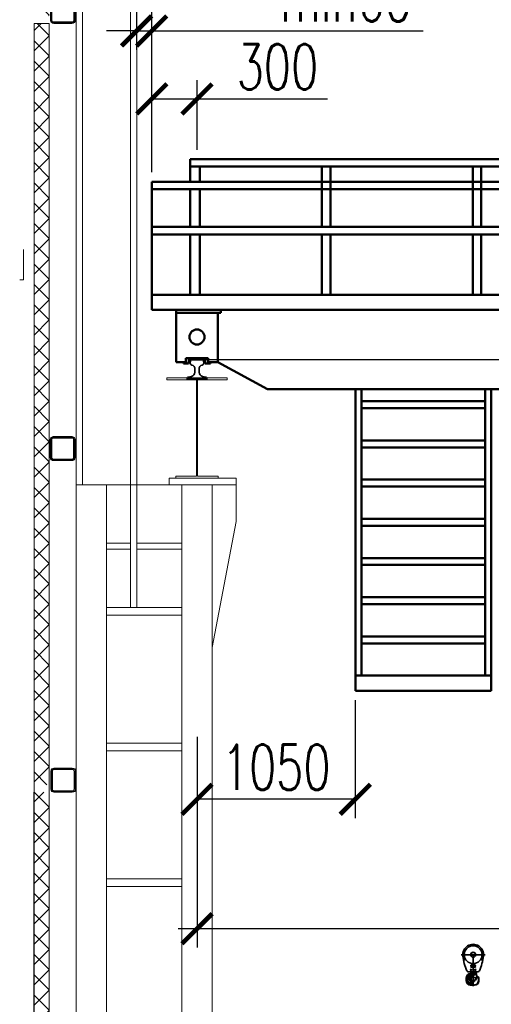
# Model space of a CAD drawing. Header units: millimetres. Extents: x 452087 to 582075, y 10891 to 81641.
# Tile 285 of 311: x 540506 to 543631, y 60629 to 67161. Entities that reach past the tile are written whole.
import ezdxf

# ---------------------------------------------------------------- set-up
doc = ezdxf.new("R2010")
doc.units = ezdxf.units.MM
doc.layers.get('Defpoints').update_dxf_attribs({"color": 8})
for name, color, linetype in [('АО_Размеры', 7, 'Continuous'), ('ОЗИМ_Размеры', 7, 'Continuous'), ('ОСК_металл', 2, 'Continuous')]:
    doc.layers.add(name, color=color, linetype=linetype)
for name, color, linetype, lineweight in [('ГТО-1_Бергштрих', 7, 'Continuous', 25), ('ОЗиМ', 5, 'Continuous', 35), ('ОЗиМ Линии', 7, 'Continuous', 25), ('ОЗиМ Металл', 1, 'Continuous', 50), ('ОЗиМ Размеры', 2, 'Continuous', 35)]:
    doc.layers.add(name, color=color, linetype=linetype, lineweight=lineweight)
doc.layers.add('ГТО-2_Оборудование_018', color=7, linetype='Continuous', lineweight=18, true_color=0x6b6b6b)
doc.styles.add('RomanS', font='romans.shx', dxfattribs={"width": 0.7})
doc.dimstyles.new('M200', dxfattribs={"dimscale": 200, "dimtxt": 3, "dimasz": 2, "dimexe": 1.25, "dimexo": 0.625, "dimtad": 3, "dimtoh": 1, "dimdec": 0, "dimtxsty": 'RomanS', "dimblk": 'ARCHTICK', "dimblk1": 'OBLIQUE', "dimblk2": 'ARCHTICK', "dimcen": 3, "dimclrt": 2, "dimaunit": 1, "dimadec": 4, "dimazin": 0, "dimtfac": 1, "dimtdec": 0, "dimtmove": 0, "dimatfit": 3, "dimfxl": 1, "dimtfill": 1, "dimarcsym": 0})
doc.dimstyles.new('MOSOBL 1-100 (мм)', dxfattribs={"dimscale": 100, "dimtxt": 3, "dimasz": 2, "dimexe": 1.25, "dimexo": 0.625, "dimtad": 1, "dimdec": 0, "dimzin": 9, "dimtxsty": 'RomanS', "dimblk": 'ARCHTICK', "dimcen": 2.5, "dimdle": 1.25, "dimclrd": 7, "dimclre": 7, "dimclrt": 2, "dimadec": 0, "dimazin": 0, "dimtfac": 1, "dimtdec": 0, "dimtmove": 1, "dimatfit": 3, "dimfxl": 1, "dimtfill": 1, "dimlwd": 25, "dimlwe": 25, "dimarcsym": 0})

# ---------------------------------------------------------------- blocks, each defined once
blk = doc.blocks.new('_ArchTick')
at = {"color": 0, "linetype": 'ByBlock', "const_width": 0.15}
blk.add_lwpolyline([(-0.5, -0.5), (0.5, 0.5)], dxfattribs=at)
blk = doc.blocks.new('*D689')
at = {"layer": 'Defpoints', "color": 0, "transparency": 16777216}
for p in [(544230.3, 67639.7, 0), (547587.9, 67639.7, 0), (541679.9, 64906.1, 0)]:
    blk.add_point(p, dxfattribs=at)
at = {"layer": 'ОЗиМ Размеры', "color": 0, "lineweight": -2, "transparency": 16777216}
for p, q in [((547525.4, 67639.7, 0), (544105.3, 67639.7, 0)), ((544230.3, 64906.1, 0), (544230.3, 67639.7, 0)), ((541742.4, 64906.1, 0), (544355.3, 64906.1, 0))]:
    blk.add_line(p, q, dxfattribs=at)
at = {"layer": 'ОЗиМ Размеры', "color": 0, "lineweight": -2, "transparency": 16777216, "xscale": 200, "yscale": 200, "zscale": 200}
for p, rotation in [((544230.3, 67639.7, 0), 90), ((544230.3, 64906.1, 0), 270)]:
    blk.add_blockref('_ArchTick', p, dxfattribs=dict(at, rotation=rotation))
at = {"layer": 'ОЗиМ Размеры', "color": 2, "transparency": 16777216, "insert": (544017.8, 66797, 0), "char_height": 300, "attachment_point": 5, "rotation": 90, "style": 'RomanS', "bg_fill": 3, "box_fill_scale": 1.1, "bg_fill_color": 256, "bg_fill_true_color": 13158600, "bg_fill_transparency": 0}
blk.add_mtext('2700', dxfattribs=at)
blk = doc.blocks.new('_Oblique')
at = {"color": 0, "linetype": 'ByBlock', "lineweight": -2}
blk.add_line((-0.5, -0.5), (0.5, 0.5), dxfattribs=at)
blk = doc.blocks.new('*D690')
at = {"layer": 'Defpoints', "color": 0, "transparency": 16777216}
for p in [(541679.9, 64906.1, 0), (544230.3, 64906.1, 0), (543631, 62709.7, 0)]:
    blk.add_point(p, dxfattribs=at)
at = {"layer": 'ОЗиМ Размеры', "color": 0, "lineweight": -2, "transparency": 16777216}
for p, q in [((541742.4, 64906.1, 0), (544355.3, 64906.1, 0)), ((544230.3, 62709.7, 0), (544230.3, 64906.1, 0)), ((543693.5, 62709.7, 0), (544355.3, 62709.7, 0))]:
    blk.add_line(p, q, dxfattribs=at)
at = {"layer": 'ОЗиМ Размеры', "color": 0, "lineweight": -2, "transparency": 16777216, "xscale": 200, "yscale": 200, "zscale": 200}
for p, rotation in [((544230.3, 64906.1, 0), 90), ((544230.3, 62709.7, 0), 270)]:
    blk.add_blockref('_ArchTick', p, dxfattribs=dict(at, rotation=rotation))
at = {"layer": 'ОЗиМ Размеры', "color": 2, "transparency": 16777216, "insert": (544017.8, 63807.9, 0), "char_height": 300, "attachment_point": 5, "rotation": 90, "style": 'RomanS', "bg_fill": 3, "box_fill_scale": 1.1, "bg_fill_color": 256, "bg_fill_true_color": 13158600, "bg_fill_transparency": 0}
blk.add_mtext('2200', dxfattribs=at)
blk = doc.blocks.new('*D693')
at = {"layer": 'Defpoints', "color": 0, "transparency": 16777216}
for p in [(542729.9, 62709.7, 0), (541681.3, 62467, 0), (541681.3, 61989.3, 0)]:
    blk.add_point(p, dxfattribs=at)
at = {"layer": 'ОЗиМ Размеры', "color": 0, "lineweight": -2, "transparency": 16777216}
for p, q in [((542729.9, 62647.2, 0), (542729.9, 61864.3, 0)), ((541681.3, 62404.5, 0), (541681.3, 61864.3, 0)), ((542729.9, 61989.3, 0), (541681.3, 61989.3, 0))]:
    blk.add_line(p, q, dxfattribs=at)
at = {"layer": 'ОЗиМ Размеры', "color": 0, "lineweight": -2, "transparency": 16777216, "xscale": 200, "yscale": 200, "zscale": 200, "rotation": 180}
blk.add_blockref('_ArchTick', (541681.3, 61989.3, 0), dxfattribs=at)
at = {"layer": 'ОЗиМ Размеры', "color": 0, "lineweight": -2, "transparency": 16777216, "xscale": 200, "yscale": 200, "zscale": 200}
blk.add_blockref('_ArchTick', (542729.9, 61989.3, 0), dxfattribs=at)
at = {"layer": 'ОЗиМ Размеры', "color": 2, "transparency": 16777216, "insert": (542205.6, 62201.8, 0), "char_height": 300, "attachment_point": 5, "style": 'RomanS', "bg_fill": 3, "box_fill_scale": 1.1, "bg_fill_color": 256, "bg_fill_true_color": 13158600, "bg_fill_transparency": 0}
blk.add_mtext('1050', dxfattribs=at)
blk = doc.blocks.new('*D695')
at = {"layer": 'Defpoints', "color": 0, "transparency": 16777216}
for p in [(541681.3, 62467, 0), (548681, 61748.5, 0), (541681.3, 61130.3, 0)]:
    blk.add_point(p, dxfattribs=at)
at = {"layer": 'АО_Размеры', "color": 7, "lineweight": 25, "transparency": 16777216}
for p, q in [((541681.3, 62404.5, 0), (541681.3, 61005.3, 0)), ((548681, 61686, 0), (548681, 61005.3, 0)), ((548806, 61130.3, 0), (541556.3, 61130.3, 0))]:
    blk.add_line(p, q, dxfattribs=at)
at = {"layer": 'АО_Размеры', "color": 7, "lineweight": 25, "transparency": 16777216, "xscale": 200, "yscale": 200, "zscale": 200, "rotation": 180}
blk.add_blockref('_ArchTick', (541681.3, 61130.3, 0), dxfattribs=at)
at = {"layer": 'АО_Размеры', "color": 7, "lineweight": 25, "transparency": 16777216, "xscale": 200, "yscale": 200, "zscale": 200}
blk.add_blockref('_ArchTick', (548681, 61130.3, 0), dxfattribs=at)
at = {"layer": 'АО_Размеры', "color": 2, "transparency": 16777216, "insert": (545181.2, 61342.8, 0), "char_height": 300, "attachment_point": 5, "style": 'RomanS', "bg_fill": 3, "box_fill_scale": 1.1, "bg_fill_color": 256, "bg_fill_true_color": 13158600, "bg_fill_transparency": 0}
blk.add_mtext('7000', dxfattribs=at)
blk = doc.blocks.new('*D697')
at = {"layer": 'Defpoints', "color": 0, "transparency": 16777216}
for p in [(541280.3, 67947.3, 0), (541280.3, 67086.4, 0), (541381, 66086.1, 0)]:
    blk.add_point(p, dxfattribs=at)
at = {"layer": 'ОЗИМ_Размеры', "color": 0, "lineweight": -2, "transparency": 16777216}
for p, q in [((541280.3, 67884.8, 0), (541280.3, 66961.4, 0)), ((541381, 66148.6, 0), (541381, 67211.4, 0)), ((541280.3, 67086.4, 0), (541080.3, 67086.4, 0)), ((541280.3, 67086.4, 0), (541381, 67086.4, 0)), ((541381, 67086.4, 0), (543180.6, 67086.4, 0))]:
    blk.add_line(p, q, dxfattribs=at)
at = {"layer": 'ОЗИМ_Размеры', "color": 0, "lineweight": -2, "transparency": 16777216, "xscale": 200, "yscale": 200, "zscale": 200}
blk.add_blockref('_ArchTick', (541280.3, 67086.4, 0), dxfattribs=at)
at = {"layer": 'ОЗИМ_Размеры', "color": 0, "lineweight": -2, "transparency": 16777216, "xscale": 200, "yscale": 200, "zscale": 200, "rotation": 180}
blk.add_blockref('_ArchTick', (541381, 67086.4, 0), dxfattribs=at)
at = {"layer": 'ОЗИМ_Размеры', "color": 2, "transparency": 16777216, "insert": (542668.1, 67298.9, 0), "char_height": 300, "attachment_point": 5, "style": 'RomanS', "bg_fill": 3, "box_fill_scale": 1.1, "bg_fill_color": 256, "bg_fill_true_color": 13158600, "bg_fill_transparency": 0}
blk.add_mtext('min60', dxfattribs=at)
blk = doc.blocks.new('*D699')
at = {"layer": 'Defpoints', "color": 0, "transparency": 16777216}
for p in [(541681.2, 66635.7, 0), (541681.2, 66236.1, 0), (541381, 66086.1, 0)]:
    blk.add_point(p, dxfattribs=at)
at = {"layer": 'ОЗиМ Размеры', "color": 0, "lineweight": -2, "transparency": 16777216}
for p, q in [((541381, 66148.6, 0), (541381, 66760.7, 0)), ((541681.2, 66298.6, 0), (541681.2, 66760.7, 0)), ((541381, 66635.7, 0), (541681.2, 66635.7, 0)), ((541681.2, 66635.7, 0), (542546.2, 66635.7, 0))]:
    blk.add_line(p, q, dxfattribs=at)
at = {"layer": 'ОЗиМ Размеры', "color": 0, "lineweight": -2, "transparency": 16777216, "xscale": 200, "yscale": 200, "zscale": 200, "rotation": 180}
blk.add_blockref('_ArchTick', (541381, 66635.7, 0), dxfattribs=at)
at = {"layer": 'ОЗиМ Размеры', "color": 0, "lineweight": -2, "transparency": 16777216, "xscale": 200, "yscale": 200, "zscale": 200}
blk.add_blockref('_ArchTick', (541681.2, 66635.7, 0), dxfattribs=at)
at = {"layer": 'ОЗиМ Размеры', "color": 2, "transparency": 16777216, "insert": (542213.7, 66848.2, 0), "char_height": 300, "attachment_point": 5, "style": 'RomanS', "bg_fill": 3, "box_fill_scale": 1.1, "bg_fill_color": 256, "bg_fill_true_color": 13158600, "bg_fill_transparency": 0}
blk.add_mtext('300', dxfattribs=at)
blk = doc.blocks.new('A$C5CDC48FF')
at = {"layer": 'ОЗиМ', "ltscale": 60}
for p, q in [((-5, 482), (-5, 480)), ((5, 480), (5, 482)), ((-159, 350), (159, 350)), ((-115, 289), (-116, 288)), ((-111, 280), (-110, 281)), ((-18, 350), (-16, 354)), ((-16, 346), (-18, 350)), ((-16, 354), (-12, 354)), ((-12, 346), (-16, 346)), ((-14, 356), (-14, 363)), ((-14, 346), (-14, 354)), ((-14, 337), (-14, 344)), ((-12, 354), (-10, 350)), ((-10, 350), (-12, 346)), ((0, 350), (0, -67)), ((10, 350), (12, 354)), ((12, 346), (10, 350)), ((12, 354), (16, 354)), ((16, 346), (12, 346)), ((14, 356), (14, 363)), ((14, 346), (14, 354)), ((14, 337), (14, 344)), ((16, 354), (18, 350)), ((18, 350), (16, 346)), ((110, 281), (111, 280)), ((116, 288), (115, 289)), ((-32, 149), (-30, 153)), ((-30, 145), (-32, 149)), ((-30, 209), (30, 209)), ((-30, 153), (-26, 153)), ((-26, 145), (-30, 145)), ((28, 211), (-28, 211)), ((-28, 204), (-27, 204)), ((-28, 203), (-28, 190)), ((-28, 183), (-21, 183)), ((-27, 204), (-27, 183)), ((-27, 204), (-16, 204)), ((-26, 153), (-24, 149)), ((-24, 149), (-26, 145)), ((-21, 183), (-16, 183)), ((-16, 183), (-16, 204)), ((-16, 204), (16, 204)), ((16, 183), (-16, 183)), ((16, 204), (16, 183)), ((16, 204), (27, 204)), ((16, 183), (21, 183)), ((21, 183), (28, 183)), ((24, 149), (26, 153)), ((26, 145), (24, 149)), ((26, 153), (30, 153)), ((30, 145), (26, 145)), ((27, 183), (27, 204)), ((27, 204), (28, 204)), ((28, 190), (28, 203)), ((30, 153), (32, 149)), ((32, 149), (30, 145)), ((-91, 40), (-91, 7)), ((-90, 40), (-86, 40)), ((-90, 7), (-86, 7)), ((-85, 10), (-85, 37)), ((-80, 37), (-80, 10)), ((-79, 40), (-76, 40)), ((-76, 7), (-79, 7)), ((-76, 7), (-76, 40)), ((-75, 40), (-69, 40)), ((-75, 7), (-69, 7)), ((-69, 10), (-69, 37)), ((64, 124), (-64, 124)), ((-46, 84), (-48, 87)), ((-44, 78), (-46, 83)), ((-41, 85), (-45, 84)), ((-38, 102), (-41, 101)), ((-36, 84), (-41, 85)), ((-36, 102), (-38, 102)), ((-36, 102), (-33, 103)), ((-35, 102), (-36, 102)), ((-35, 102), (-34, 102)), ((-35, 97), (-35, 102)), ((-33, 103), (-34, 102)), ((-29, 77), (-34, 74)), ((-34, 74), (-32, 70)), ((-33, 103), (-28, 105)), ((-28, 105), (-33, 103)), ((-33, 103), (-33, 103)), ((-31, 98), (-33, 102)), ((-32, 81), (-32, 82)), ((-29, 61), (-32, 65)), ((-31, 104), (-27, 106)), ((-27, 73), (-31, 70)), ((-30, 105), (-28, 107)), ((-30, 95), (-13, 66)), ((-29, 78), (-29, 79)), ((-29, 78), (-26, 73)), ((-28, 105), (-28, 104)), ((-28, 78), (-25, 80)), ((-28, 61), (-28, 61)), ((-28, 60), (-26, 58)), ((-27, 106), (-27, 106)), ((-9, 69), (-26, 97)), ((-26, 73), (-23, 75)), ((-26, 72), (-26, 72)), ((-26, 63), (-26, 64)), ((-25, 108), (-20, 117)), ((-25, 109), (-23, 112)), ((-25, 108), (-23, 111)), ((-25, 108), (-23, 111)), ((-25, 108), (-25, 108)), ((-23, 76), (-25, 79)), ((-25, 68), (-25, 70)), ((-24, 110), (-20, 120)), ((-24, 107), (-19, 117)), ((-24, 107), (-22, 110)), ((-24, 107), (-22, 110)), ((-24, 107), (-24, 107)), ((-13, 62), (-23, 53)), ((-20, 48), (-23, 51)), ((-22, 113), (-19, 123)), ((-22, 115), (-21, 116)), ((-21, 113), (-18, 123)), ((-21, 118), (-20, 120)), ((-21, 99), (-5, 72)), ((-20, 124), (-20, 123)), ((-20, 48), (-9, 59)), ((-15, 123), (-19, 123)), ((-2, 77), (-17, 102)), ((-14, 123), (-14, 124)), ((-9, 60), (-11, 63)), ((-9, 124), (-9, 124)), ((-8, 62), (-9, 60)), ((-9, 59), (-7, 61)), ((-9, 59), (-9, 59)), ((-9, 59), (-8, 58)), ((-8, 124), (8, 124)), ((-8, 62), (3, 73)), ((-7, 61), (-8, 62)), ((-7, 60), (5, 72)), ((4, 72), (-7, 61)), ((-4, 70), (-7, 67)), ((2, 78), (-1, 75)), ((0, 74), (-1, 75)), ((0, 74), (0, 74)), ((0, 73), (0, 73)), ((0, 73), (0, 73)), ((2, 72), (1, 72)), ((1, 72), (1, 72)), ((2, 72), (2, 72)), ((5, 81), (3, 78)), ((5, 75), (3, 73)), ((3, 73), (4, 72)), ((4, 72), (6, 74)), ((6, 74), (5, 75)), ((6, 74), (17, 85)), ((6, 81), (9, 78)), ((6, 74), (10, 77)), ((6, 74), (6, 74)), ((6, 1), (6, 1)), ((7, 1), (6, 1)), ((9, 124), (9, 124)), ((10, 77), (12, 79)), ((11, 79), (13, 81)), ((15, 102), (19, 102)), ((17, 85), (26, 95)), ((17, 88), (18, 91)), ((17, 85), (38, 90)), ((20, 102), (20, 124)), ((31, 111), (20, 111)), ((44, 42), (23, 12)), ((26, 95), (24, 102)), ((24, 12), (27, 9)), ((26, 95), (39, 97)), ((26, 95), (26, 95)), ((31, 109), (27, 106)), ((27, 106), (27, 101)), ((27, 101), (31, 98)), ((29, 11), (50, 41)), ((30, 111), (38, 112)), ((36, 106), (31, 109)), ((31, 98), (36, 101)), ((36, 101), (36, 106)), ((38, 112), (40, 113)), ((40, 98), (38, 111)), ((38, 90), (39, 97)), ((47, 48), (39, 87)), ((40, 113), (45, 92)), ((44, 45), (47, 45)), ((44, 42), (44, 42)), ((44, 42), (44, 42)), ((44, 42), (44, 42)), ((45, 92), (54, 47)), ((45, 42), (46, 42)), ((54, 47), (47, 45)), ((48, 42), (49, 43)), ((52, 44), (52, 44)), ((55, 57), (54, 57)), ((54, 56), (54, 56)), ((54, 46), (54, 47)), ((55, 57), (55, 57)), ((56, 57), (56, 57)), ((56, 56), (56, 57)), ((56, 49), (56, 50)), ((57, 53), (57, 54)), ((57, 52), (57, 52)), ((57, 52), (57, 52)), ((74, 46), (69, 46)), ((69, 44), (69, 3)), ((74, 0), (69, 0)), ((74, 0), (74, 46)), ((-52, -34), (-54, -37)), ((-52, -34), (-49, -29)), ((-50, -35), (-50, -35)), ((-48, -36), (-46, -36)), ((-44, -36), (-42, -35)), ((-40, -35), (-38, -34)), ((-33, -15), (-38, -24)), ((-34, -29), (-38, -26)), ((-36, -55), (-35, -50)), ((-35, -32), (-34, -31)), ((-34, -51), (-35, -50)), ((-10, -7), (-34, -48)), ((-26, -17), (-33, -29)), ((-33, -29), (-30, -31)), ((-29, -5), (-32, -9)), ((-27, -17), (-31, -14)), ((-30, -49), (-7, -9)), ((-29, -30), (-23, -20)), ((-28, -4), (-26, -2)), ((-28, -5), (-28, -5)), ((-28, -56), (-23, -56)), ((-26, -8), (-26, -8)), ((-26, -17), (-26, -16)), ((-26, -17), (-23, -19)), ((-25, -14), (-25, -14)), ((-20, -52), (-25, -52)), ((5, -9), (-18, -50)), ((-15, -56), (18, -56)), ((-13, -48), (11, -6)), ((15, -50), (-12, -50)), ((18, -55), (18, -51))]:
    blk.add_line(p, q, dxfattribs=at)
for points in [[(-32, 103), (-32, 103), (-32, 103), (-32, 103), (-32, 103), (-33, 103)], [(-27, 100), (-28, 101), (-29, 102), (-29, 102), (-30, 103), (-31, 103), (-31, 103)], [(-31, 98), (-29, 98), (-29, 99), (-28, 99), (-27, 99)], [(-21, 105), (-21, 105), (-23, 105), (-23, 105), (-24, 105), (-25, 105), (-26, 105), (-26, 105), (-28, 105)], [(-23, 102), (-23, 103), (-24, 104), (-25, 104), (-26, 105), (-27, 105), (-27, 105), (-28, 105)], [(-22, 102), (-21, 102), (-21, 102), (-20, 103), (-19, 103), (-19, 104), (-19, 104)], [(-18, 105), (-21, 105), (-21, 105)], [(-8, 66), (-10, 65), (-10, 65), (-11, 64)], [(-9, 124), (-9, 124), (-9, 124)], [(-8, 0), (-8, 0), (-8, -1), (-8, -1), (-8, -2), (-9, -3), (-9, -4)], [(-6, 63), (-6, 64), (-7, 65), (-7, 66)], [(-7, 1), (-7, 1), (-7, 1)], [(-6, 0), (-6, 0), (-5, -1), (-5, -2), (-5, -3), (-5, -4), (-5, -5), (-5, -5)], [(-1, 74), (-3, 72), (-3, 72), (-4, 70)], [(-3, 67), (-3, 68), (-3, 69), (-4, 69)], [(1, 72), (1, 72), (1, 73), (0, 73), (0, 73)], [(2, 72), (2, 72), (2, 72), (1, 72), (1, 72), (1, 72), (1, 72), (1, 72), (1, 72), (1, 72), (1, 72), (1, 72), (2, 72), (2, 72), (2, 72), (2, 72), (2, 72)], [(11, 2), (7, 1), (6, 1), (3, 0)], [(9, 124), (9, 124), (9, 124)], [(11, 2), (11, 1), (11, 1), (11, 0), (12, -1), (12, -1), (13, -3)], [(45, 92), (45, 91), (44, 91), (44, 91), (44, 91), (43, 90), (43, 90), (42, 90), (41, 90), (41, 90), (39, 90), (38, 90)], [(39, 97), (39, 97), (40, 97), (41, 97), (41, 97)], [(42, 96), (42, 96), (42, 96), (41, 97)], [(45, 92), (44, 93), (44, 94), (43, 95)], [(45, 45), (45, 44), (44, 43), (44, 43), (44, 42), (44, 42)], [(51, 44), (49, 43), (47, 42), (46, 42), (45, 42), (44, 42), (44, 42), (44, 42)], [(56, 58), (56, 57), (55, 57), (55, 57), (54, 56), (53, 56), (53, 55)], [(53, 56), (54, 56), (54, 56)], [(54, 56), (54, 57), (55, 57)], [(55, 57), (55, 57), (55, 57)], [(55, 57), (56, 57), (56, 57)], [(56, 57), (56, 58), (56, 58)], [(56, 58), (56, 57), (56, 57), (56, 55), (57, 54), (57, 52), (57, 51)], [(-36, -55), (-36, -56), (-36, -56), (-35, -56)], [(-36, -56), (-36, -56), (-36, -56)], [(-32, -51), (-33, -51), (-33, -51), (-35, -50)], [(-35, -56), (-34, -55), (-33, -55), (-33, -54), (-32, -53), (-32, -52)], [(-28, -56), (-27, -56), (-26, -55), (-26, -54), (-26, -53), (-25, -52)], [(-23, -56), (-19, -56), (-16, -56), (-15, -56)], [(-22, -56), (-21, -56), (-21, -55), (-21, -54), (-20, -53), (-20, -52)], [(-15, -51), (-15, -51), (-17, -51), (-19, -52)], [(-15, -55), (-15, -55), (-15, -54), (-15, -54), (-15, -53), (-15, -52), (-15, -51)], [(-9, -5), (-7, -5), (-6, -6)], [(4, 0), (4, 0), (5, -1), (5, -2), (6, -3), (6, -4), (6, -6), (6, -6)], [(7, -7), (9, -6), (9, -5), (12, -4)]]:
    blk.add_lwpolyline(points, dxfattribs=at)
blk.add_lwpolyline([(0, 73), (0, 73), (0, 73), (0, 73), (0, 73), (0, 73), (0, 73), (0, 73), (0, 73), (0, 73), (0, 73), (0, 74), (0, 74), (0, 74), (0, 74), (0, 74), (0, 74), (0, 74), (0, 74), (0, 74), (0, 74), (0, 74), (0, 74), (0, 74), (0, 74), (0, 74), (0, 74), (0, 74), (0, 73), (0, 73), (0, 73), (0, 73), (0, 73), (0, 73), (0, 73), (0, 73)], close=True, dxfattribs=at)
for centre, radius in [((0, 350), 118), ((0, 481), 5.25), ((-113, 285), 5.25), ((0, 350), 34), ((-14, 350), 6.3), ((14, 350), 6.3), ((113, 285), 5.25), ((-28, 149), 8.4), ((-28, 149), 6.3), ((28, 149), 8.4), ((28, 149), 6.3), ((31, 104), 5.95), ((31, 104), 4.32), ((31, 104), 3.08), ((31, 104), 3.36), ((31, 104), 2.8), ((31, 104), 1.54)]:
    blk.add_circle(centre, radius, dxfattribs=at)
for centre, radius, start, end in [((0, 350), 138, 353, 187), ((0, 350), 132, 87.8662, 92.1338), ((0, 350), 132, 92.1338, 92.2216), ((0, 350), 130, 87.8374, 92.1626), ((0, 350), 130, 92.1626, 92.2605), ((0, 350), 128, 88.2368, 91.7632), ((0, 350), 126, 89.1524, 90.8476), ((0, 350), 132, 87.7784, 87.8662), ((0, 350), 130, 87.7395, 87.8374), ((558, 418), 700, 187, 203.7265), ((0, 350), 132, 207.7701, 207.8662), ((0, 350), 132, 207.8662, 212.1338), ((0, 350), 130, 207.7269, 207.8374), ((0, 350), 130, 207.8374, 212.1626), ((0, 350), 128, 208.7173, 211.4781), ((0, 350), 132, 212.1338, 212.2396), ((0, 350), 130, 212.1626, 212.2744), ((-14, 350), 4.2, 115.8419, 121.8908), ((-14, 350), 4.2, 238.1092, 244.1581), ((-14, 350), 4.2, 58.1092, 64.1581), ((-14, 350), 4.2, 295.8419, 301.8908), ((14, 350), 4.2, 115.8419, 121.8908), ((14, 350), 4.2, 238.1092, 244.1581), ((14, 350), 4.2, 58.1092, 64.1581), ((14, 350), 4.2, 295.8419, 301.8908), ((-558, 418), 700, 336.2735, 353), ((0, 350), 128, 328.5219, 331.2827), ((0, 350), 130, 327.8374, 332.1626), ((0, 350), 130, 327.7256, 327.8374), ((0, 350), 132, 327.8662, 332.1338), ((0, 350), 132, 327.7604, 327.8662), ((0, 350), 130, 332.1626, 332.2731), ((0, 350), 132, 332.1338, 332.2299), ((-64, 145), 21, 203.7265, 270), ((-28, 208), 2.8, 90, 240), ((-28, 186), 2.8, 120, 270), ((-28, 149), 4.2, 115.8419, 121.8908), ((-28, 149), 4.2, 238.1092, 244.1581), ((-31, 203), 2.8, 0, 60), ((-31, 190), 2.8, 300, 0), ((-28, 149), 4.2, 58.1092, 64.1581), ((-28, 149), 4.2, 295.8419, 301.8908), ((28, 149), 4.2, 115.8419, 121.8908), ((28, 149), 4.2, 238.1092, 244.1581), ((28, 208), 2.8, 300, 90), ((31, 203), 2.8, 120, 180), ((31, 190), 2.8, 180, 240), ((28, 186), 2.8, 270, 60), ((28, 149), 4.2, 58.1092, 64.1581), ((28, 149), 4.2, 295.8419, 301.8908), ((64, 145), 21, 270, 336.2735), ((-28, 40), 63, 96.6998, 180), ((-28, 7), 63, 180, 262.7245), ((-28, 40), 57.4, 99.4958, 177.204), ((-28, 7), 57.4, 182.7958, 259.9285), ((-28, 40), 51.8, 115.4384, 176.9124), ((-28, 7), 51.8, 183.095, 236.3572), ((-28, 40), 47.6, 112.3508, 180), ((-28, 7), 47.6, 180, 239.4521), ((-28, 40), 40.6, 116.2959, 176.0549), ((-28, 7), 40.6, 183.9524, 235.4998), ((0, 28), 50.1, 133.8686, 226.1314), ((-41, 71), 14, 30, 112.3508), ((-41, 71), 18.2, 38.1918, 104.159), ((0, 28), 43.1, 130.6719, 229.3281), ((-41, 71), 7, 38.2325, 104.123), ((0, 28), 38.9, 134.7934, 225.2066), ((-41, 123), 21, 278.7477, 291.285), ((-38, 123), 21, 276.6998, 284.0867), ((-38, 123), 26.6, 277.4382, 283.3483), ((0, 28), 33.6, 139.7792, 249.7514), ((-41, 123), 21, 291.285, 296.3338), ((-38, 123), 21, 286.2925, 297.1905), ((-34, 68), 2.8, 318.5853, 22.0773), ((-41, 123), 21, 296.3338, 309.285), ((-34, 68), 9.8, 310.6719, 30), ((0, 28), 28, 135, 254.5214), ((-41, 123), 21, 309.285, 314.3338), ((-41, 123), 21, 314.3338, 326.6214), ((-34, 125), 26.6, 287.3776, 296.1055), ((-34, 68), 14, 318.5648, 22.1071), ((-41, 123), 21, 327.285, 332.3338), ((-41, 123), 21, 332.3338, 338.0963), ((-41, 123), 21, 351.6687, 0), ((-41, 123), 26.6, 321.6615, 355.7562), ((-41, 123), 21, 347.9698, 351.6687), ((31, 104), 60.2, 228.9991, 282), ((0, 28), 28, 255.8696, 275.9129), ((-15, 102), 29.4, 319.4861, 355.5139), ((-15, 102), 35, 315, 0), ((0, 28), 28, 292.272, 325.7327), ((0, 28), 33.6, 295.611, 322.3933), ((18, 0), 56, 270, 0), ((31, 104), 7.35, 102, 192), ((31, 104), 7.7, 86.2396, 90), ((45, 53), 11.2, 259.9088, 266.3162), ((45, 53), 11.2, 270.8459, 283.8222), ((45, 53), 11.2, 288.0471, 302.9689), ((45, 53), 11.2, 305.9734, 313.6369), ((45, 53), 11.2, 302.9689, 305.9734), ((62, 46), 12.6, 133.8006, 135.9627), ((45, 53), 7.7, 354.286, 6.1584), ((45, 53), 11.2, 313.6369, 323.9734), ((45, 53), 11.2, 331.6369, 341.9734), ((45, 53), 11.2, 323.9734, 331.6369), ((62, 46), 12.6, 0, 117.2181), ((45, 53), 11.2, 17.3958, 22.6389), ((45, 53), 11.2, 4.5175, 14.8186), ((45, 53), 11.2, 341.9734, 356.9417), ((62, 46), 7, 13.7128, 123.1239), ((-45, -22), 18.2, 248.2782, 321.1739), ((-45, -22), 14, 239.4521, 248.7219), ((-45, -22), 14, 249.759, 302.7251), ((-45, -22), 14, 248.7219, 249.759), ((-45, -22), 7, 248.4886, 320.9333), ((-45, -22), 14, 302.7251, 307.3368), ((-45, -22), 14, 307.3368, 320.7164), ((-28, 7), 63, 263.5527, 270), ((-45, -22), 14, 320.7164, 330), ((-34, -12), 2.8, 337.9227, 41.4147), ((-25, 5), 57.4, 264.1965, 269.3563), ((-34, -12), 9.8, 28.105, 45.5489), ((-34, -12), 9.8, 45.5489, 49.3281), ((-34, -12), 9.8, 27.0244, 28.105), ((-34, -12), 9.8, 352.9816, 27.0244), ((-34, -12), 9.8, 330, 351.659), ((-34, -12), 9.8, 351.659, 352.9816), ((-34, -12), 14, 337.8929, 41.4352), ((3, 26), 33.6, 257.8445, 273.938), ((18, 0), 50.4, 273.1839, 356.8161)]:
    blk.add_arc(centre, radius, start, end, dxfattribs=at)
blk = doc.blocks.new('Рельс')
at = {"layer": 'ОЗиМ', "ltscale": 0.1}
for p, q in [((3255901.4, 5500.8), (3255903.5, 5518.8)), ((3255990.9, 5500.8), (3255988.9, 5518.8)), ((3255932.1, 5462.6), (3255932.1, 5442.4)), ((3255960.1, 5462.6), (3255960.1, 5442.4)), ((3255881.1, 5396.2), (3255881.1, 5401.7)), ((3256011.1, 5396.2), (3255881.1, 5396.2)), ((3255886.5, 5409.8), (3255909.9, 5413.2)), ((3256005.6, 5409.8), (3255982.3, 5413.2)), ((3256011.1, 5396.2), (3256011.1, 5401.7))]:
    blk.add_line(p, q, dxfattribs=at)
for centre, radius, start, end in [((3255915.9, 5504.4), 14.9, 193.76113, 252.69356), ((3255911.2, 5518.6), 7.75, 101.82056, 178.64965), ((3255945.6, 66312.6), 60786.4, 269.966114, 270.034991), ((3255902.9, 5462.3), 29.2, 359.43064, 72.90735), ((3255989.2, 5462.3), 29.2, 107.09265, 180.56936), ((3255976.2, 5504.4), 14.9, 287.30644, 346.23887), ((3255981.1, 5518.6), 7.75, 1.35035, 78.17944), ((3255901.5, 5442.6), 30.6, 285.91776, 359.64136), ((3255990.6, 5442.6), 30.6, 180.35864, 254.08224), ((3255889.3, 5402.1), 8.21, 109.69431, 182.7277), ((3256002.9, 5402.1), 8.21, 357.2723, 70.30569)]:
    blk.add_arc(centre, radius, start, end, dxfattribs=at)
blk = doc.blocks.new('A$C609A468B')
at = {"linetype": 'Continuous'}
for p, q in [((-900, -2000), (-900, 0)), ((-900, 0), (0, 0)), ((-860, 0), (-860, -1900)), ((-40, 0), (-40, -1900)), ((0, 0), (0, -2000)), ((-40, -80.1), (-860, -80.1)), ((-860, -126), (-40, -126)), ((-40, -340.1), (-860, -340.1)), ((-860, -386), (-40, -386)), ((-40, -600.1), (-860, -600.1)), ((-860, -646), (-40, -646)), ((-40, -860.1), (-860, -860.1)), ((-860, -905.9), (-40, -905.9)), ((-40, -1120.1), (-860, -1120.1)), ((-860, -1165.9), (-40, -1165.9)), ((-40, -1380), (-860, -1380)), ((-860, -1425.9), (-40, -1425.9)), ((-40, -1640), (-860, -1640)), ((-860, -1685.9), (-40, -1685.9)), ((-40, -1685.9), (-40, -1640)), ((-900, -1900), (0, -1900)), ((0, -2000), (-900, -2000))]:
    blk.add_line(p, q, dxfattribs=at)
blk = doc.blocks.new('ddd')
at = {"layer": 'ОЗиМ Металл', "linetype": 'Continuous'}
for p, q in [((-1518.2, 33281.6), (11060.8, 33281.6)), ((11060.8, 33281.6), (11060.8, 33131.6)), ((-1518.2, 33232.5), (11060.8, 33232.5)), ((9131.9, 32831.6), (9131.9, 33232.5)), ((9189, 32831.6), (9189, 33232.5)), ((10131.9, 32831.6), (10131.9, 33232.5)), ((10189, 32831.6), (10189, 33232.5)), ((10997.5, 33232.5), (10997.5, 33131.6)), ((1189, 33131.6), (11316.2, 33131.6)), ((11316.2, 33131.6), (11316.2, 32281.6)), ((1189, 33081.6), (11316.2, 33081.6)), ((10997.5, 33081.6), (10997.5, 32831.6)), ((11060.8, 33081.6), (11060.8, 32831.6)), ((-1783.8, 32831.6), (11316.2, 32831.6)), ((-1783.8, 32782.5), (11316.2, 32782.5)), ((9131.9, 32381.6), (9131.9, 32782.5)), ((9189, 32381.6), (9189, 32782.5)), ((10131.9, 32381.6), (10131.9, 32782.5)), ((10189, 32381.6), (10189, 32782.5)), ((10997.5, 32782.5), (10997.5, 32381.6)), ((11060.8, 32782.5), (11060.8, 32381.6)), ((-1783.8, 32381.6), (11316.2, 32381.6)), ((11316.2, 32281.6), (-1783.8, 32281.6)), ((10857.2, 32261.6), (10857.2, 32281.6)), ((11154.3, 32281.6), (11154.3, 31935.1)), ((11154.3, 32261.6), (10857.2, 32261.6)), ((10878.3, 32261.6), (10878.3, 31935.1)), ((10941.6, 31935.1), (10941.6, 31961.6)), ((10941.6, 31961.6), (11016.3, 31961.6)), ((10961.1, 31925.1), (10962.8, 31951.6)), ((10962.8, 31961.6), (10962.8, 31951.6)), ((11069.9, 31951.6), (10962.8, 31951.6)), ((11091.1, 31961.6), (11016.3, 31961.6)), ((11069.9, 31961.6), (11069.9, 31951.6)), ((11071.6, 31925.1), (11069.9, 31951.6)), ((11091.1, 31935.1), (11091.1, 31961.6)), ((10878.3, 31935.1), (10548, 31755.1)), ((10878.3, 31935.1), (10941.6, 31935.1)), ((10926, 31935.1), (10926, 31925.1)), ((10926, 31925.1), (10961.1, 31925.1)), ((11106.6, 31925.1), (11071.6, 31925.1)), ((11154.3, 31935.1), (11091.1, 31935.1)), ((11106.6, 31935.1), (11106.6, 31925.1)), ((-984, 31755.1), (10548, 31755.1))]:
    blk.add_line(p, q, dxfattribs=at)
blk.add_circle((11016.4, 32101.5), 50, dxfattribs=at)
at = {"layer": 'ОЗиМ Металл', "xscale": -1}
blk.add_blockref('Рельс', (3266962.3, 26425.4), dxfattribs=at)
at = {"layer": 'ОЗиМ Металл', "linetype": 'Continuous'}
blk.add_blockref('A$C609A468B', (9966.2, 31755.1), dxfattribs=at)
blk = doc.blocks.new('MpMe_Профиль_160x160x8_Спереди(Сечение)_L_1000')
at = {"layer": 'ОСК_металл'}
for points in [[(-80, -60, 0.414214), (-60, -80), (60, -80, 0.414214), (80, -60), (80, 60, 0.414214), (60, 80), (-60, 80, 0.414214), (-80, 60)], [(-72, -60, 0.414214), (-60, -72), (60, -72, 0.414214), (72, -60), (72, 60, 0.414214), (60, 72), (-60, 72, 0.414214), (-72, 60)]]:
    blk.add_lwpolyline(points, format="xyb", close=True, dxfattribs=at)
blk = doc.blocks.new('A$C6F536CBB')
at = {"layer": 'АО_Размеры', "color": 7, "lineweight": 9}
blk.add_lwpolyline([(-200, 0), (200, 0), (200, -14), (3, -14), (3, -654), (140, -654), (140, -666), (-140, -666), (-140, -654), (-3, -654), (-3, -14), (-200, -14), (-200, 0)], dxfattribs=at)

msp = doc.modelspace()

# ---------------------------------------------------------------- hatches: boundary and pattern name
at = {"layer": 'ГТО-2_Оборудование_018'}
h = msp.add_hatch(dxfattribs=at)
h.set_pattern_fill('ANSI37', color=256, scale=30)
h.set_pattern_definition([(45, (-1270863.01, 829815.68), (-67.351921, 67.351921), []), (135, (-1270863.01, 829815.68), (-67.351921, -67.351921), [])])
h.paths.add_polyline_path([(540701.2, 58735.8), (540601.2, 58735.8), (540601.2, 56971.1), (540701.2, 56971.1)])
h.paths.add_polyline_path([(540601.2, 64526.1), (540701.2, 64526.1), (540701.2, 66336.1), (540601.2, 66336.1)])
h.paths.add_polyline_path([(540700.7, 62036.1), (540600.7, 62036.1), (540601.2, 58735.8), (540701.2, 58735.8)])
h.paths.add_polyline_path([(540601.2, 67186.1), (540701.1, 67186.1), (540701, 69535.6), (540601.2, 69535.6)])
h.paths.add_polyline_path([(540701.1, 67136.1), (540601.2, 67136.1), (540601.2, 66336.1), (540701.2, 66336.1)])
h.paths.add_polyline_path([(540701.2, 64526.1), (540601.2, 64526.1), (540601.2, 62086.1), (540701.2, 62086.1)])

# ---------------------------------------------------------------- linework, layer by layer
for p, q in [((540881.2, 64076.1, 0), (540881.2, 69457.6, 0)), ((540921.4, 64076.1, 0), (540921.4, 69457.6, 0)), ((540601, 67136.1, 0), (540700.7, 67136.1, 0)), ((540601, 62086.1, 0), (540601, 67136.1, 0)), ((540700.7, 62086.1, 0), (540700.7, 67136.1, 0)), ((540531, 65436.1, 6293.7), (540531, 65636.1, 6293.7)), ((541495.7, 64076.1, 0), (541495.7, 64120.1, 0)), ((540881.2, 56936.1, 0), (540881.2, 64076.1, 0)), ((541081.2, 56936.1, 0), (541081.2, 64076.1, 0)), ((541241.2, 63261.1, 0), (541241.2, 64076.1, 0)), ((541281.2, 63261.1, 0), (541281.2, 64076.1, 0)), ((541081.2, 63688.6, 0), (541241.2, 63688.6, 0)), ((541281.2, 63688.6, 0), (541581.2, 63688.6, 0)), ((541081.2, 63648.6, 0), (541241.2, 63648.6, 0)), ((541281.2, 63648.6, 0), (541581.2, 63648.6, 0)), ((540600.7, 58785.9, 0), (540601, 62086.1, 0)), ((540700.7, 58785.9, 0), (540700.7, 62089.7, 0)), ((540600.7, 58785.9, 0), (540600.7, 62036.1, 0)), ((540700.7, 58785.9, 0), (540700.7, 62036.1, 0))]:
    msp.add_line(p, q, dxfattribs=at)
for points, elevation in [([(540531, 65436.1), (540506, 65436.1)], 6293.7), ([(541081.2, 63261.1), (541581.2, 63261.1)], 0), ([(541081.2, 63211.1), (541581.2, 63211.1)], 0)]:
    msp.add_lwpolyline(points, dxfattribs=dict(at, elevation=elevation))

# ---------------------------------------------------------------- block references
at = {"layer": 'ГТО-2_Оборудование_018', "xscale": -1}
for p in [(540791.9, 67216.1, 0), (540790.8, 64316.1, 0), (540794.7, 62116.1, 0)]:
    msp.add_blockref('MpMe_Профиль_160x160x8_Спереди(Сечение)_L_1000', p, dxfattribs=at)

# ---------------------------------------------------------------- dimensions: what is measured, and where the dimension line sits
at = {"layer": 'ОЗиМ Размеры', "color": 0}
dim = msp.add_linear_dim(base=(544230.3, 67639.7, 0), p1=(541679.9, 64906.1, 0), p2=(547587.9, 67639.7, 0), angle=90, text='2700', dimstyle='M200', override={"dimscale": 100}, dxfattribs=at)
dim.commit()
dim.dimension.update_dxf_attribs({"geometry": '*D689', "text_midpoint": (544230.3, 66797, 0), "dimtype": 160})

# ---------------------------------------------------------------- next in the draw order: dimensions: what is measured, and where the dimension line sits
dim = msp.add_linear_dim(base=(544230.3, 64906.1, 0), p1=(543631, 62709.7, 0), p2=(541679.9, 64906.1, 0), angle=90, text='2200', dimstyle='M200', override={"dimscale": 100}, dxfattribs=at)
dim.commit()
dim.dimension.update_dxf_attribs({"geometry": '*D690', "text_midpoint": (544017.8, 63807.9, 0)})
at = {"layer": 'ОЗИМ_Размеры'}
dim = msp.add_linear_dim(base=(541280.3, 67086.4, 0), p1=(541381, 66086.1, 0), p2=(541280.3, 67947.3, 0), angle=180, text='min60', dimstyle='M200', override={"dimscale": 100}, dxfattribs=at)
dim.commit()
dim.dimension.update_dxf_attribs({"geometry": '*D697', "text_midpoint": (542668.1, 67086.4, 0), "dimtype": 160})

# ---------------------------------------------------------------- next in the draw order: linework, layer by layer
at = {"layer": 'ГТО-2_Оборудование_018'}
for p, q in [((541941.3, 64120.1, 0), (541495.7, 64120.1, 0)), ((541941.3, 64076.1, 0), (541941.3, 64120.1, 0)), ((541941.3, 64076.1, 0), (540881.2, 64076.1, 0)), ((541941.3, 64076.1, 0), (541941.3, 63832.3, 0)), ((541941.3, 63832.3, 0), (541781.2, 62995.7, 0))]:
    msp.add_line(p, q, dxfattribs=at)

# ---------------------------------------------------------------- next in the draw order: block references
msp.add_blockref('A$C6F536CBB', (541681.2, 64786.1, 0), dxfattribs=at)

# ---------------------------------------------------------------- next in the draw order: dimensions: what is measured, and where the dimension line sits
at = {"layer": 'ОЗиМ Размеры', "color": 0}
dim = msp.add_linear_dim(base=(541681.2, 66635.7, 0), p1=(541381, 66086.1, 0), p2=(541681.2, 66236.1, 0), dimstyle='M200', override={"dimscale": 100}, dxfattribs=at)
dim.commit()
dim.dimension.update_dxf_attribs({"geometry": '*D699', "text_midpoint": (542213.7, 66848.2, 0)})
dim = msp.add_linear_dim(base=(541681.3, 61989.3, 0), p1=(542729.9, 62709.7, 0), p2=(541681.3, 62467, 0), angle=180, text='1050', dimstyle='M200', override={"dimscale": 100}, dxfattribs=at)
dim.commit()
dim.dimension.update_dxf_attribs({"geometry": '*D693', "text_midpoint": (542205.6, 62201.8, 0)})

# ---------------------------------------------------------------- next in the draw order: linework, layer by layer
at = {"layer": 'ГТО-2_Оборудование_018'}
for p, q in [((541241.4, 64076.1, 0), (541241.4, 69457.6, 0)), ((541281.4, 64076.1, 0), (541281.4, 69457.6, 0))]:
    msp.add_line(p, q, dxfattribs=at)

# ---------------------------------------------------------------- next in the draw order: dimensions: what is measured, and where the dimension line sits
at = {"layer": 'АО_Размеры'}
dim = msp.add_linear_dim(base=(541681.3, 61130.3, 0), p1=(548681, 61748.5, 0), p2=(541681.3, 62467, 0), dimstyle='MOSOBL 1-100 (мм)', override={"dimfxl": 1.25}, dxfattribs=at)
dim.commit()
dim.dimension.update_dxf_attribs({"geometry": '*D695', "text_midpoint": (545181.2, 61342.8, 0)})

# ---------------------------------------------------------------- next in the draw order: linework, layer by layer
at = {"layer": 'ГТО-2_Оборудование_018'}
for p, q in [((541581.2, 56936.1, 0), (541581.2, 64076.1, 0)), ((541781.2, 56936.1, 0), (541781.2, 64076.1, 0))]:
    msp.add_line(p, q, dxfattribs=at)
at = {"layer": 'ГТО-2_Оборудование_018', "elevation": 0}
for points in [[(541081.2, 62361.1), (541581.2, 62361.1)], [(541081.2, 62311.1), (541581.2, 62311.1)], [(541081.2, 61461.1), (541581.2, 61461.1)], [(541081.2, 61411.1), (541581.2, 61411.1)]]:
    msp.add_lwpolyline(points, dxfattribs=at)

# ---------------------------------------------------------------- next in the draw order: block references
at = {"layer": 'ГТО-1_Бергштрих', "xscale": -1}
msp.add_blockref('ddd', (552697.3, 32954.6, 0), dxfattribs=at)
at = {"layer": 'ОЗиМ Линии', "linetype": 'Continuous', "extrusion": (0, 0, -1), "xscale": -0.5, "yscale": 0.5, "zscale": -0.5}
msp.add_blockref('A$C5CDC48FF', (-543511.3, 60783.2, 0), dxfattribs=at)

doc.saveas('drawing.dxf')
